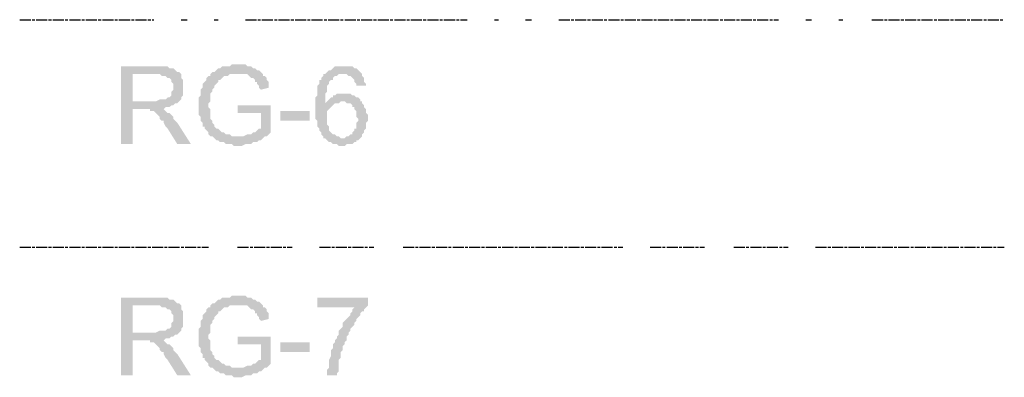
# Model space of a CAD drawing. Header units: millimetres. Extents: x -523 to 1404227, y -783705 to 1038705.
# Tile 402 of 508: x 708895 to 711037, y 225250 to 226029. Entities that reach past the tile are written whole.
import ezdxf

# ---------------------------------------------------------------- set-up
doc = ezdxf.new("R2010")
doc.units = ezdxf.units.MM
doc.linetypes.add('ACAD_ISO08W100', pattern=[36, 24, -3, 6, -3])
doc.layers.add('!!ELEKTRYKA', color=7, linetype='Continuous')

msp = doc.modelspace()

# ---------------------------------------------------------------- hatches: boundary and pattern name
at = {"layer": '!!ELEKTRYKA', "linetype": 'ACAD_ISO08W100'}
for points in [[(709369.01, 225931.15), (709356.31, 225931.15), (709352.08, 225926.92), (709335.14, 225926.92), (709330.91, 225922.69), (709326.68, 225922.69), (709322.44, 225918.45), (709322.44, 225918.45), (709318.21, 225914.22), (709313.98, 225914.22), (709309.74, 225909.99), (709309.74, 225905.75), (709305.51, 225905.75), (709301.28, 225901.52), (709301.28, 225897.29), (709297.04, 225893.05), (709292.81, 225888.82), (709292.81, 225888.82), (709292.81, 225884.59), (709292.81, 225880.35), (709288.58, 225876.12), (709288.58, 225867.65), (709288.58, 225863.42), (709284.34, 225859.18), (709284.34, 225854.95), (709284.34, 225850.72), (709284.34, 225846.48), (709284.34, 225842.25), (709284.34, 225838.02), (709284.34, 225833.78), (709284.34, 225825.32), (709284.34, 225821.08), (709288.58, 225816.85), (709288.58, 225812.62), (709288.58, 225808.38), (709292.81, 225804.15), (709292.81, 225799.92), (709292.81, 225795.68), (709297.04, 225795.68), (709297.04, 225791.45), (709301.28, 225787.22), (709305.51, 225782.98), (709305.51, 225778.75), (709309.74, 225774.52), (709313.98, 225774.52), (709369.01, 225774.52), (709364.78, 225774.52), (709360.55, 225774.52), (709356.31, 225774.52), (709352.08, 225778.75), (709347.85, 225778.75), (709343.61, 225778.75), (709339.38, 225782.98), (709339.38, 225782.98), (709335.14, 225782.98), (709330.91, 225787.22), (709326.68, 225791.45), (709322.44, 225791.45), (709318.21, 225795.68), (709318.21, 225799.92), (709313.98, 225804.15), (709313.98, 225804.15), (709313.98, 225808.38), (709309.74, 225812.62), (709309.74, 225816.85), (709309.74, 225821.08), (709309.74, 225829.55), (709309.74, 225833.78), (709305.51, 225838.02), (709305.51, 225842.25), (709305.51, 225846.48), (709309.74, 225850.72), (709309.74, 225854.95), (709309.74, 225859.18), (709309.74, 225863.42), (709309.74, 225867.65), (709313.98, 225871.88), (709313.98, 225876.12), (709313.98, 225876.12), (709318.21, 225880.35), (709318.21, 225884.59), (709322.44, 225888.82), (709326.68, 225893.05), (709326.68, 225897.29), (709330.91, 225897.29), (709335.14, 225901.52), (709339.38, 225905.75), (709343.61, 225905.75), (709347.85, 225905.75), (709352.08, 225909.99), (709356.31, 225909.99), (709360.55, 225909.99), (709364.78, 225909.99), (709369.01, 225909.99), (709424.05, 225909.99), (709419.81, 225914.22), (709415.58, 225918.45), (709411.35, 225918.45), (709407.11, 225922.69), (709402.88, 225922.69), (709402.88, 225922.69), (709398.65, 225926.92), (709394.41, 225926.92), (709390.18, 225926.92), (709385.95, 225931.15), (709377.48, 225931.15), (709373.25, 225931.15)], [(709191.21, 225926.92), (709115.01, 225926.92), (709115.01, 225757.58), (709140.41, 225757.58), (709140.41, 225833.78), (709165.81, 225833.78), (709203.91, 225833.78), (709208.14, 225833.78), (709212.38, 225838.02), (709216.61, 225838.02), (709220.84, 225838.02), (709225.08, 225842.25), (709229.31, 225842.25), (709233.54, 225846.48), (709237.78, 225846.48), (709242.01, 225850.72), (709242.01, 225850.72), (709140.41, 225850.72), (709140.41, 225909.99), (709191.21, 225909.99), (709242.01, 225914.22), (709237.78, 225914.22), (709233.54, 225918.45), (709229.31, 225922.69), (709225.08, 225922.69), (709225.08, 225922.69), (709220.84, 225922.69), (709216.61, 225926.92), (709212.38, 225926.92), (709208.14, 225926.92), (709203.91, 225926.92), (709199.67, 225926.92)], [(709242.01, 225914.22), (709191.21, 225909.99), (709199.67, 225909.99), (709203.91, 225905.75), (709208.14, 225905.75), (709212.38, 225905.75), (709216.61, 225901.52), (709220.84, 225901.52), (709225.08, 225897.29), (709225.08, 225893.05), (709229.31, 225888.82), (709229.31, 225884.59), (709229.31, 225880.35), (709229.31, 225880.35), (709229.31, 225876.12), (709225.08, 225871.88), (709225.08, 225867.65), (709225.08, 225863.42), (709220.84, 225859.18), (709216.61, 225859.18), (709212.38, 225854.95), (709212.38, 225854.95), (709208.14, 225854.95), (709203.91, 225854.95), (709199.67, 225854.95), (709191.21, 225850.72), (709186.97, 225850.72), (709140.41, 225850.72), (709242.01, 225850.72), (709246.24, 225854.95), (709246.24, 225859.18), (709250.48, 225863.42), (709250.48, 225867.65), (709250.48, 225871.88), (709250.48, 225876.12), (709250.48, 225880.35), (709250.48, 225884.59), (709250.48, 225888.82), (709250.48, 225893.05), (709250.48, 225897.29), (709246.24, 225901.52), (709246.24, 225905.75), (709246.24, 225909.99)], [(709424.05, 225909.99), (709369.01, 225909.99), (709390.18, 225909.99), (709394.41, 225905.75), (709394.41, 225905.75), (709398.65, 225901.52), (709402.88, 225901.52), (709407.11, 225897.29), (709407.11, 225893.05), (709411.35, 225893.05), (709411.35, 225888.82), (709415.58, 225884.59), (709415.58, 225880.35), (709419.81, 225876.12), (709436.75, 225880.35), (709436.75, 225884.59), (709436.75, 225888.82), (709436.75, 225893.05), (709432.51, 225897.29), (709432.51, 225901.52), (709428.28, 225905.75), (709424.05, 225905.75)], [(709559.52, 225909.99), (709555.28, 225909.99), (709555.28, 225905.75), (709551.05, 225901.52), (709551.05, 225897.29), (709546.82, 225897.29), (709546.82, 225893.05), (709546.82, 225888.82), (709542.58, 225884.59), (709542.58, 225880.35), (709542.58, 225876.12), (709542.58, 225871.88), (709542.58, 225863.42), (709538.35, 225859.18), (709538.35, 225854.95), (709538.35, 225850.72), (709538.35, 225842.25), (709538.35, 225838.02), (709538.35, 225833.78), (709538.35, 225829.55), (709538.35, 225825.32), (709538.35, 225816.85), (709538.35, 225812.62), (709542.58, 225808.38), (709542.58, 225804.15), (709542.58, 225799.92), (709542.58, 225795.68), (709546.82, 225791.45), (709546.82, 225787.22), (709551.05, 225782.98), (709551.05, 225778.75), (709551.05, 225778.75), (709555.28, 225774.52), (709555.28, 225770.28), (709559.52, 225770.28), (709563.75, 225766.05), (709567.98, 225761.82), (709572.22, 225761.82), (709576.45, 225757.58), (709580.68, 225757.58), (709584.92, 225757.58), (709589.15, 225753.35), (709593.38, 225753.35), (709597.62, 225753.35), (709597.62, 225753.35), (709601.85, 225753.35), (709606.09, 225757.58), (709614.55, 225757.58), (709618.79, 225757.58), (709623.02, 225761.82), (709623.02, 225761.82), (709627.25, 225761.82), (709627.25, 225766.05), (709631.49, 225766.05), (709635.72, 225770.28), (709597.62, 225770.28), (709593.38, 225770.28), (709589.15, 225774.52), (709584.92, 225774.52), (709580.68, 225778.75), (709580.68, 225778.75), (709576.45, 225778.75), (709572.22, 225782.98), (709567.98, 225787.22), (709567.98, 225791.45), (709567.98, 225795.68), (709563.75, 225799.92), (709563.75, 225804.15), (709563.75, 225808.38), (709563.75, 225812.62), (709563.75, 225812.62), (709563.75, 225821.08), (709563.75, 225825.32), (709563.75, 225829.55), (709567.98, 225833.78), (709567.98, 225833.78), (709572.22, 225838.02), (709576.45, 225842.25), (709580.68, 225846.48), (709559.52, 225846.48), (709559.52, 225846.48), (709559.52, 225854.95), (709559.52, 225859.18), (709559.52, 225863.42), (709559.52, 225867.65), (709563.75, 225871.88), (709563.75, 225876.12), (709563.75, 225880.35), (709563.75, 225884.59), (709567.98, 225888.82), (709567.98, 225893.05), (709572.22, 225897.29), (709576.45, 225897.29), (709576.45, 225901.52), (709580.68, 225905.75), (709580.68, 225905.75), (709584.92, 225905.75), (709589.15, 225909.99), (709593.38, 225909.99), (709597.62, 225909.99)], [(709597.62, 225926.92), (709597.62, 225926.92), (709580.68, 225926.92), (709576.45, 225922.69), (709576.45, 225922.69), (709572.22, 225918.45), (709567.98, 225918.45), (709563.75, 225914.22), (709559.52, 225909.99), (709597.62, 225909.99), (709597.62, 225909.99), (709601.85, 225909.99), (709606.09, 225909.99), (709610.32, 225905.75), (709614.55, 225905.75), (709618.79, 225901.52), (709618.79, 225901.52), (709623.02, 225897.29), (709623.02, 225893.05), (709627.25, 225888.82), (709627.25, 225884.59), (709648.42, 225884.59), (709648.42, 225888.82), (709644.19, 225893.05), (709644.19, 225897.29), (709644.19, 225901.52), (709639.95, 225905.75), (709639.95, 225909.99), (709635.72, 225914.22), (709631.49, 225918.45), (709631.49, 225918.45), (709627.25, 225922.69), (709623.02, 225922.69), (709618.79, 225926.92), (709614.55, 225926.92), (709610.32, 225926.92), (709606.09, 225926.92)], [(709601.85, 225867.65), (709601.85, 225867.65), (709584.92, 225867.65), (709580.68, 225863.42), (709576.45, 225863.42), (709576.45, 225859.18), (709572.22, 225859.18), (709567.98, 225854.95), (709563.75, 225850.72), (709563.75, 225850.72), (709559.52, 225846.48), (709580.68, 225846.48), (709584.92, 225846.48), (709589.15, 225846.48), (709593.38, 225850.72), (709597.62, 225850.72), (709635.72, 225850.72), (709635.72, 225854.95), (709631.49, 225859.18), (709627.25, 225859.18), (709623.02, 225863.42), (709618.79, 225863.42), (709614.55, 225867.65), (709610.32, 225867.65), (709606.09, 225867.65)], [(709635.72, 225850.72), (709597.62, 225850.72), (709601.85, 225850.72), (709606.09, 225846.48), (709610.32, 225846.48), (709614.55, 225846.48), (709618.79, 225842.25), (709618.79, 225838.02), (709623.02, 225838.02), (709623.02, 225833.78), (709627.25, 225829.55), (709627.25, 225825.32), (709627.25, 225821.08), (709627.25, 225816.85), (709631.49, 225812.62), (709631.49, 225808.38), (709627.25, 225804.15), (709627.25, 225799.92), (709627.25, 225791.45), (709623.02, 225791.45), (709623.02, 225787.22), (709618.79, 225782.98), (709618.79, 225778.75), (709614.55, 225778.75), (709610.32, 225774.52), (709606.09, 225774.52), (709601.85, 225770.28), (709597.62, 225770.28), (709635.72, 225770.28), (709639.95, 225774.52), (709639.95, 225778.75), (709644.19, 225782.98), (709644.19, 225787.22), (709648.42, 225791.45), (709648.42, 225795.68), (709648.42, 225799.92), (709648.42, 225804.15), (709652.65, 225808.38), (709652.65, 225812.62), (709652.65, 225812.62), (709652.65, 225821.08), (709648.42, 225825.32), (709648.42, 225829.55), (709648.42, 225833.78), (709644.19, 225838.02), (709644.19, 225842.25), (709639.95, 225846.48), (709639.95, 225850.72)], [(709203.91, 225833.78), (709165.81, 225833.78), (709178.51, 225833.78), (709178.51, 225829.55), (709182.74, 225829.55), (709186.97, 225829.55), (709191.21, 225825.32), (709191.21, 225825.32), (709195.44, 225821.08), (709199.67, 225816.85), (709199.67, 225816.85), (709199.67, 225812.62), (709203.91, 225808.38), (709208.14, 225808.38), (709208.14, 225804.15), (709212.38, 225795.68), (709216.61, 225791.45), (709237.78, 225757.58), (709267.41, 225757.58), (709237.78, 225804.15), (709237.78, 225804.15), (709233.54, 225808.38), (709229.31, 225812.62), (709229.31, 225816.85), (709225.08, 225821.08), (709220.84, 225825.32), (709216.61, 225825.32), (709216.61, 225825.32), (709212.38, 225829.55), (709208.14, 225833.78)], [(709440.98, 225842.25), (709369.01, 225842.25), (709369.01, 225825.32), (709419.81, 225825.32), (709419.81, 225791.45), (709419.81, 225791.45), (709415.58, 225791.45), (709411.35, 225787.22), (709407.11, 225782.98), (709402.88, 225782.98), (709398.65, 225778.75), (709398.65, 225778.75), (709394.41, 225778.75), (709390.18, 225778.75), (709381.71, 225774.52), (709377.48, 225774.52), (709373.25, 225774.52), (709369.01, 225774.52), (709313.98, 225774.52), (709318.21, 225770.28), (709322.44, 225766.05), (709326.68, 225766.05), (709326.68, 225766.05), (709330.91, 225761.82), (709335.14, 225761.82), (709339.38, 225761.82), (709343.61, 225757.58), (709347.85, 225757.58), (709352.08, 225757.58), (709356.31, 225757.58), (709360.55, 225753.35), (709364.78, 225753.35), (709369.01, 225753.35), (709373.25, 225753.35), (709377.48, 225753.35), (709385.95, 225757.58), (709390.18, 225757.58), (709394.41, 225757.58), (709398.65, 225757.58), (709402.88, 225761.82), (709407.11, 225761.82), (709407.11, 225761.82), (709411.35, 225761.82), (709415.58, 225766.05), (709419.81, 225766.05), (709424.05, 225770.28), (709428.28, 225774.52), (709432.51, 225774.52), (709436.75, 225778.75), (709440.98, 225782.98)], [(709191.21, 225423.14), (709115.01, 225423.14), (709115.01, 225253.8), (709140.41, 225253.8), (709140.41, 225330), (709165.81, 225330), (709203.91, 225330), (709208.14, 225330), (709212.38, 225334.24), (709216.61, 225334.24), (709220.84, 225334.24), (709225.08, 225338.47), (709229.31, 225338.47), (709233.54, 225342.7), (709237.78, 225342.7), (709242.01, 225346.94), (709242.01, 225346.94), (709140.41, 225346.94), (709140.41, 225406.21), (709191.21, 225406.21), (709242.01, 225410.44), (709237.78, 225410.44), (709233.54, 225414.67), (709229.31, 225418.91), (709225.08, 225418.91), (709225.08, 225418.91), (709220.84, 225418.91), (709216.61, 225423.14), (709212.38, 225423.14), (709208.14, 225423.14), (709203.91, 225423.14), (709199.67, 225423.14)], [(709369.01, 225427.37), (709356.31, 225427.37), (709352.08, 225423.14), (709335.14, 225423.14), (709330.91, 225418.91), (709326.68, 225418.91), (709322.44, 225414.67), (709322.44, 225414.67), (709318.21, 225410.44), (709313.98, 225410.44), (709309.74, 225406.21), (709309.74, 225401.97), (709305.51, 225401.97), (709301.28, 225397.74), (709301.28, 225393.51), (709297.04, 225389.27), (709292.81, 225385.04), (709292.81, 225385.04), (709292.81, 225380.81), (709292.81, 225376.57), (709288.58, 225372.34), (709288.58, 225363.87), (709288.58, 225359.64), (709284.34, 225355.4), (709284.34, 225351.17), (709284.34, 225346.94), (709284.34, 225342.7), (709284.34, 225338.47), (709284.34, 225334.24), (709284.34, 225330), (709284.34, 225321.54), (709284.34, 225317.3), (709288.58, 225313.07), (709288.58, 225308.84), (709288.58, 225304.6), (709292.81, 225300.37), (709292.81, 225296.14), (709292.81, 225291.9), (709297.04, 225291.9), (709297.04, 225287.67), (709301.28, 225283.44), (709305.51, 225279.2), (709305.51, 225274.97), (709309.74, 225270.74), (709313.98, 225270.74), (709369.01, 225270.74), (709364.78, 225270.74), (709360.55, 225270.74), (709356.31, 225270.74), (709352.08, 225274.97), (709347.85, 225274.97), (709343.61, 225274.97), (709339.38, 225279.2), (709339.38, 225279.2), (709335.14, 225279.2), (709330.91, 225283.44), (709326.68, 225287.67), (709322.44, 225287.67), (709318.21, 225291.9), (709318.21, 225296.14), (709313.98, 225300.37), (709313.98, 225300.37), (709313.98, 225304.6), (709309.74, 225308.84), (709309.74, 225313.07), (709309.74, 225317.3), (709309.74, 225325.77), (709309.74, 225330), (709305.51, 225334.24), (709305.51, 225338.47), (709305.51, 225342.7), (709309.74, 225346.94), (709309.74, 225351.17), (709309.74, 225355.4), (709309.74, 225359.64), (709309.74, 225363.87), (709313.98, 225368.11), (709313.98, 225372.34), (709313.98, 225372.34), (709318.21, 225376.57), (709318.21, 225380.81), (709322.44, 225385.04), (709326.68, 225389.27), (709326.68, 225393.51), (709330.91, 225393.51), (709335.14, 225397.74), (709339.38, 225401.97), (709343.61, 225401.97), (709347.85, 225401.97), (709352.08, 225406.21), (709356.31, 225406.21), (709360.55, 225406.21), (709364.78, 225406.21), (709369.01, 225406.21), (709424.05, 225406.21), (709419.81, 225410.44), (709415.58, 225414.67), (709411.35, 225414.67), (709407.11, 225418.91), (709402.88, 225418.91), (709402.88, 225418.91), (709398.65, 225423.14), (709394.41, 225423.14), (709390.18, 225423.14), (709385.95, 225427.37), (709377.48, 225427.37), (709373.25, 225427.37)], [(709652.65, 225423.14), (709542.58, 225423.14), (709542.58, 225401.97), (709623.02, 225401.97), (709618.79, 225397.74), (709618.79, 225393.51), (709614.55, 225389.27), (709614.55, 225385.04), (709610.32, 225380.81), (709606.09, 225376.57), (709606.09, 225376.57), (709601.85, 225372.34), (709597.62, 225368.11), (709597.62, 225359.64), (709593.38, 225355.4), (709593.38, 225355.4), (709589.15, 225351.17), (709589.15, 225346.94), (709589.15, 225342.7), (709584.92, 225338.47), (709584.92, 225334.24), (709580.68, 225330), (709580.68, 225325.77), (709576.45, 225321.54), (709576.45, 225317.3), (709576.45, 225313.07), (709572.22, 225308.84), (709572.22, 225300.37), (709572.22, 225300.37), (709572.22, 225296.14), (709567.98, 225287.67), (709567.98, 225283.44), (709567.98, 225279.2), (709567.98, 225274.97), (709567.98, 225270.74), (709563.75, 225266.5), (709563.75, 225262.27), (709563.75, 225258.04), (709563.75, 225253.8), (709584.92, 225253.8), (709584.92, 225258.04), (709589.15, 225262.27), (709589.15, 225266.5), (709589.15, 225274.97), (709589.15, 225279.2), (709589.15, 225283.44), (709589.15, 225287.67), (709593.38, 225291.9), (709593.38, 225296.14), (709593.38, 225300.37), (709593.38, 225304.6), (709597.62, 225308.84), (709597.62, 225313.07), (709597.62, 225317.3), (709601.85, 225321.54), (709601.85, 225325.77), (709606.09, 225330), (709606.09, 225334.24), (709606.09, 225338.47), (709610.32, 225342.7), (709610.32, 225346.94), (709614.55, 225351.17), (709614.55, 225355.4), (709618.79, 225359.64), (709623.02, 225363.87), (709623.02, 225368.11), (709627.25, 225372.34), (709627.25, 225376.57), (709631.49, 225380.81), (709635.72, 225385.04), (709635.72, 225389.27), (709639.95, 225393.51), (709644.19, 225393.51), (709644.19, 225397.74), (709648.42, 225401.97), (709652.65, 225406.21)], [(709242.01, 225410.44), (709191.21, 225406.21), (709199.67, 225406.21), (709203.91, 225401.97), (709208.14, 225401.97), (709212.38, 225401.97), (709216.61, 225397.74), (709220.84, 225397.74), (709225.08, 225393.51), (709225.08, 225389.27), (709229.31, 225385.04), (709229.31, 225380.81), (709229.31, 225376.57), (709229.31, 225376.57), (709229.31, 225372.34), (709225.08, 225368.11), (709225.08, 225363.87), (709225.08, 225359.64), (709220.84, 225355.4), (709216.61, 225355.4), (709212.38, 225351.17), (709212.38, 225351.17), (709208.14, 225351.17), (709203.91, 225351.17), (709199.67, 225351.17), (709191.21, 225346.94), (709186.97, 225346.94), (709140.41, 225346.94), (709242.01, 225346.94), (709246.24, 225351.17), (709246.24, 225355.4), (709250.48, 225359.64), (709250.48, 225363.87), (709250.48, 225368.11), (709250.48, 225372.34), (709250.48, 225376.57), (709250.48, 225380.81), (709250.48, 225385.04), (709250.48, 225389.27), (709250.48, 225393.51), (709246.24, 225397.74), (709246.24, 225401.97), (709246.24, 225406.21)], [(709424.05, 225406.21), (709369.01, 225406.21), (709390.18, 225406.21), (709394.41, 225401.97), (709394.41, 225401.97), (709398.65, 225397.74), (709402.88, 225397.74), (709407.11, 225393.51), (709407.11, 225389.27), (709411.35, 225389.27), (709411.35, 225385.04), (709415.58, 225380.81), (709415.58, 225376.57), (709419.81, 225372.34), (709436.75, 225376.57), (709436.75, 225380.81), (709436.75, 225385.04), (709436.75, 225389.27), (709432.51, 225393.51), (709432.51, 225397.74), (709428.28, 225401.97), (709424.05, 225401.97)], [(709440.98, 225338.47), (709369.01, 225338.47), (709369.01, 225321.54), (709419.81, 225321.54), (709419.81, 225287.67), (709419.81, 225287.67), (709415.58, 225287.67), (709411.35, 225283.44), (709407.11, 225279.2), (709402.88, 225279.2), (709398.65, 225274.97), (709398.65, 225274.97), (709394.41, 225274.97), (709390.18, 225274.97), (709381.71, 225270.74), (709377.48, 225270.74), (709373.25, 225270.74), (709369.01, 225270.74), (709313.98, 225270.74), (709318.21, 225266.5), (709322.44, 225262.27), (709326.68, 225262.27), (709326.68, 225262.27), (709330.91, 225258.04), (709335.14, 225258.04), (709339.38, 225258.04), (709343.61, 225253.8), (709347.85, 225253.8), (709352.08, 225253.8), (709356.31, 225253.8), (709360.55, 225249.57), (709364.78, 225249.57), (709369.01, 225249.57), (709373.25, 225249.57), (709377.48, 225249.57), (709385.95, 225253.8), (709390.18, 225253.8), (709394.41, 225253.8), (709398.65, 225253.8), (709402.88, 225258.04), (709407.11, 225258.04), (709407.11, 225258.04), (709411.35, 225258.04), (709415.58, 225262.27), (709419.81, 225262.27), (709424.05, 225266.5), (709428.28, 225270.74), (709432.51, 225270.74), (709436.75, 225274.97), (709440.98, 225279.2)], [(709203.91, 225330), (709165.81, 225330), (709178.51, 225330), (709178.51, 225325.77), (709182.74, 225325.77), (709186.97, 225325.77), (709191.21, 225321.54), (709191.21, 225321.54), (709195.44, 225317.3), (709199.67, 225313.07), (709199.67, 225313.07), (709199.67, 225308.84), (709203.91, 225304.6), (709208.14, 225304.6), (709208.14, 225300.37), (709212.38, 225291.9), (709216.61, 225287.67), (709237.78, 225253.8), (709267.41, 225253.8), (709237.78, 225300.37), (709237.78, 225300.37), (709233.54, 225304.6), (709229.31, 225308.84), (709229.31, 225313.07), (709225.08, 225317.3), (709220.84, 225321.54), (709216.61, 225321.54), (709216.61, 225321.54), (709212.38, 225325.77), (709208.14, 225330)]]:
    msp.add_hatch(color=7, dxfattribs=at).paths.add_polyline_path(points)

# ---------------------------------------------------------------- linework, layer by layer
at = {"layer": '!!ELEKTRYKA', "color": 150, "linetype": 'ACAD_ISO08W100', "lineweight": -3}
for points in [[(708894.87, 226028.52), (709186.97, 226028.52)], [(709246.24, 226028.52), (709258.94, 226028.52)], [(709318.21, 226028.52), (709326.68, 226028.52)], [(709385.95, 226028.52), (709868.56, 226028.52)], [(709927.83, 226028.52), (709936.29, 226028.52)], [(709995.56, 226028.52), (710008.26, 226028.52)], [(710067.53, 226028.52), (710545.91, 226028.52)], [(710605.18, 226028.52), (710617.88, 226028.52)], [(710677.15, 226028.52), (710685.62, 226028.52)], [(710749.12, 226028.52), (711036.99, 226028.52)]]:
    msp.add_lwpolyline(points, dxfattribs=at)
at = {"layer": '!!ELEKTRYKA', "color": 5, "linetype": 'ACAD_ISO08W100', "lineweight": -3}
for points in [[(708894.87, 225533.21), (709305.51, 225533.21)], [(709369.01, 225533.21), (709487.55, 225533.21)], [(709546.82, 225533.21), (709665.35, 225533.21)], [(709728.85, 225533.21), (710207.23, 225533.21)], [(710266.5, 225533.21), (710385.04, 225533.21)], [(710448.54, 225533.21), (710567.08, 225533.21)], [(710626.35, 225533.21), (711036.99, 225533.21)]]:
    msp.add_lwpolyline(points, dxfattribs=at)
at = {"layer": '!!ELEKTRYKA', "color": 7, "linetype": 'ACAD_ISO08W100', "lineweight": -3}
for points in [[(709462.15, 225808.38), (709462.15, 225829.55), (709525.65, 225808.38), (709525.65, 225829.55)], [(709462.15, 225304.6), (709462.15, 225325.77), (709525.65, 225304.6), (709525.65, 225325.77)]]:
    msp.add_solid(points, dxfattribs=at)

doc.saveas('drawing.dxf')
